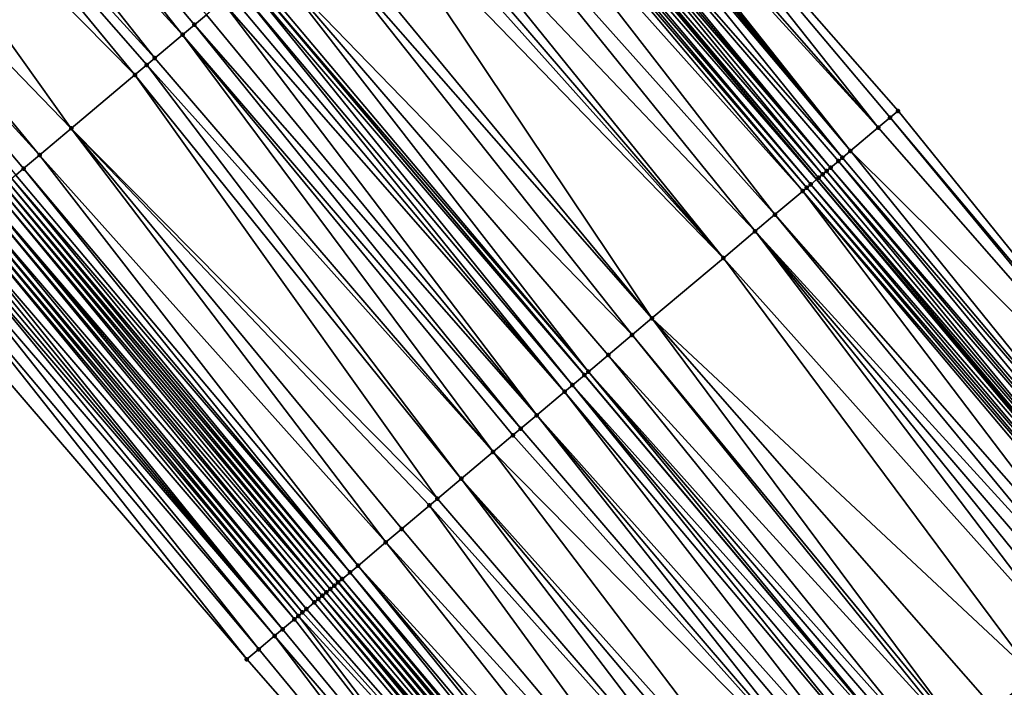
# Model space of a CAD drawing. Header units: feet. Extents: x 2004186 to 2014793, y 836912 to 864902.
# Tile 459 of 656: x 2007868 to 2007906, y 851400 to 851426. Entities that reach past the tile are written whole.
import ezdxf

# ---------------------------------------------------------------- set-up
doc = ezdxf.new("R2010")
doc.units = ezdxf.units.FT
doc.header["$LTSCALE"] = 100
doc.header["$MEASUREMENT"] = 0
for name, color, linetype, lineweight in [('EP_Travel Lane', 5, 'Continuous', 40), ('GPL_Skip Line', 2, 'Continuous', 40), ('Road Shots', 4, 'Continuous', 200), ('Road X-Section', 30, 'Continuous', 13)]:
    doc.layers.add(name, color=color, linetype=linetype, lineweight=lineweight)
doc.layers.add('I-77 SB_MM21-27-Surface-Border', color=7, linetype='Continuous')
doc.layers.add('I-77 SB_MM21-27-Surface-TIN', color=7, linetype='Continuous')

msp = doc.modelspace()

# ---------------------------------------------------------------- linework, layer by layer
at = {"layer": 'EP_Travel Lane'}
for points in [[(2007944.582377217, 851327.5398192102, 432.6646370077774), (2007931.693373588, 851342.8324716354, 432.7575893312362), (2007918.804311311, 851358.1251936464, 432.8276804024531), (2007905.915271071, 851373.4178895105, 432.9063615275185), (2007893.026182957, 851388.7106421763, 432.9663860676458), (2007880.13716598, 851404.0033104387, 433.0541352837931), (2007867.248110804, 851419.296024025, 433.1269895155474), (2007854.36051327, 851434.606246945, 433.2021703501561), (2007841.501668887, 851449.9243548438, 433.2782404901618), (2007828.642855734, 851465.2424255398, 433.3669075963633), (2007815.784082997, 851480.56044809, 433.4719377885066), (2007802.925207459, 851495.878593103, 433.5353910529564), (2007790.066345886, 851511.1967214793, 433.6044843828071), (2007777.207489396, 851526.5148438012, 433.675666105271), (2007764.348645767, 851541.832950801, 433.7520069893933), (2007751.491628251, 851557.1347434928, 433.8221837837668), (2007738.599280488, 851572.4246686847, 433.8977102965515)], [(2007975.73898233, 851327.6280326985, 432.6249434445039), (2007962.876371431, 851342.9429631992, 432.7072219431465), (2007950.01375748, 851358.2578973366, 432.7882869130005), (2007937.151135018, 851373.5728416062, 432.866027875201), (2007924.28848729, 851388.8878159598, 432.9338996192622), (2007911.425858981, 851404.2027671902, 433.009352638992), (2007898.563325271, 851419.5176057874, 433.1217602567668), (2007885.700702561, 851434.8325503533, 433.1994083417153), (2007872.840440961, 851450.1340239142, 433.2726472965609), (2007859.961248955, 851465.4350803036, 433.3395242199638), (2007847.082088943, 851480.7360986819, 433.4193577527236), (2007834.202984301, 851496.037051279, 433.5215418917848), (2007821.323880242, 851511.3380031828, 433.6239527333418), (2007808.444643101, 851526.6391131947, 433.6726214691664), (2007795.565464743, 851541.9401533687, 433.7450020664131), (2007782.686232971, 851557.2412570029, 433.7958498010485), (2007769.80045487, 851572.5534538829, 433.8815698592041)]]:
    msp.add_polyline3d(points, dxfattribs=at)
at = {"layer": 'GPL_Skip Line'}
msp.add_polyline3d([(2007966.90585172, 851320.1897797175, 432.7869067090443), (2007954.024274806, 851335.4887410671, 432.8691550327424), (2007941.142724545, 851350.7876707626, 432.9617984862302), (2007928.261137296, 851366.0866443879, 433.0400154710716), (2007915.379555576, 851381.385611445, 433.1203894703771), (2007902.497949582, 851396.6846073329, 433.1912953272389), (2007889.616391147, 851411.983546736, 433.2807508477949), (2007876.7347808, 851427.2825477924, 433.3499594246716), (2007863.858044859, 851442.5856334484, 433.4222899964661), (2007850.991867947, 851457.8975870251, 433.4969515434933), (2007838.125702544, 851473.2095269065, 433.5762656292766), (2007825.259586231, 851488.5214083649, 433.6754273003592), (2007812.393429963, 851503.8333373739, 433.7584349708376), (2007799.527177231, 851519.1453811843, 433.8024421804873), (2007786.660995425, 851534.457340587, 433.87512449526), (2007773.794784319, 851549.7693348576, 433.9359613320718), (2007760.925126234, 851565.0783076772, 434.0207287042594)], dxfattribs=at)
at = {"layer": 'I-77 SB_MM21-27-Surface-Border', "color": 3, "linetype": 'ByBlock', "lineweight": -2}
for points in [[(2007771.785840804, 851574.226251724, 433.721839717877), (2007784.359459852, 851558.6478275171, 433.6747839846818), (2007797.531852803, 851543.5932292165, 433.5899301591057), (2007810.551148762, 851528.4099401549, 433.5146721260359), (2007823.876611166, 851513.4840653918, 433.4091519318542), (2007837.048867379, 851498.4296298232, 433.2690395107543), (2007849.915049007, 851483.1176706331, 433.1962789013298), (2007862.781279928, 851467.8056527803, 433.1434309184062), (2007876.565888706, 851453.2661024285, 432.934903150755), (2007888.514192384, 851437.2025006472, 433.0035607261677), (2007901.701624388, 851422.1613235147, 432.8718819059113), (2007914.27722043, 851406.6047273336, 432.7900002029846), (2007926.699946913, 851390.9191701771, 432.7554523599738), (2007939.275635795, 851375.3624637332, 432.7097808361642), (2007952.004267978, 851359.9346306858, 432.6455419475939), (2007964.579924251, 851344.3779629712, 432.5871516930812), (2007977.767407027, 851329.336725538, 432.475256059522), (2007990.798725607, 851314.140096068, 432.4224696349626)], [(2007943.161217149, 851326.3435795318, 432.5948221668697), (2007928.902533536, 851340.4834130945, 432.6035310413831), (2007916.479969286, 851356.168777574, 432.7013596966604), (2007902.986319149, 851370.9526016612, 432.740860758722), (2007889.798714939, 851385.9939833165, 432.8053747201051), (2007876.611148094, 851401.0353205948, 432.8844560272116), (2007863.576594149, 851416.20544861, 432.9721088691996), (2007850.688726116, 851431.5217712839, 433.0394156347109), (2007837.669385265, 851446.7051137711, 433.096581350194), (2007824.803240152, 851462.0170295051, 433.1840733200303), (2007812.243435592, 851477.5861523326, 433.3117517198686), (2007799.224164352, 851492.7694119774, 433.39704187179), (2007786.664291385, 851508.3386162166, 433.4970630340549), (2007774.257467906, 851524.0365677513, 433.5683764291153), (2007761.391244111, 851539.3485771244, 433.6240613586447), (2007748.533134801, 851554.6438191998, 433.6980533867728), (2007735.956018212, 851570.1990990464, 433.7983532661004)]]:
    msp.add_polyline3d(points, dxfattribs=at)
at = {"layer": 'I-77 SB_MM21-27-Surface-TIN', "color": 128, "linetype": 'ByBlock', "lineweight": -2}
for points in [[(2007861.714264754, 851440.7844652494, 433.3852227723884), (2007860.642354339, 851439.8839053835, 433.3584564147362), (2007874.133826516, 851425.0927905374, 433.3074887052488)], [(2007861.714264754, 851440.7844652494, 433.3852227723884), (2007874.592828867, 851425.4792059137, 433.3190473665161), (2007875.051840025, 851425.8656108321, 433.3340404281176)], [(2007861.714264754, 851440.7844652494, 433.3852227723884), (2007874.133826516, 851425.0927905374, 433.3074887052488), (2007874.592828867, 851425.4792059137, 433.3190473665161)], [(2007860.642354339, 851439.8839053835, 433.3584564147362), (2007859.570451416, 851438.9833366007, 433.3347193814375), (2007873.062818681, 851424.1911574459, 433.2796034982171)], [(2007860.642354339, 851439.8839053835, 433.3584564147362), (2007873.062818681, 851424.1911574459, 433.2796034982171), (2007874.133826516, 851425.0927905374, 433.3074887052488)], [(2007859.570451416, 851438.9833366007, 433.3347193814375), (2007858.192275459, 851437.8254803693, 433.2981132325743), (2007872.297824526, 851423.5471202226, 433.264147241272)], [(2007859.570451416, 851438.9833366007, 433.3347193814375), (2007872.756822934, 851423.9335402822, 433.2741678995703), (2007873.062818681, 851424.1911574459, 433.2796034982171)], [(2007859.570451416, 851438.9833366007, 433.3347193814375), (2007872.297824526, 851423.5471202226, 433.264147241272), (2007872.756822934, 851423.9335402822, 433.2741678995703)], [(2007858.192275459, 851437.8254803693, 433.2981132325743), (2007855.895357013, 851435.8956706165, 433.2538740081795), (2007869.849816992, 851421.4862322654, 433.2044552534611)], [(2007858.192275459, 851437.8254803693, 433.2981132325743), (2007869.849816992, 851421.4862322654, 433.2044552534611), (2007872.297824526, 851423.5471202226, 433.264147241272)], [(2007888.514192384, 851437.2025006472, 433.0035607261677), (2007887.749415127, 851436.5582058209, 433.0727011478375), (2007900.936911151, 851421.516952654, 432.9659922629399)], [(2007888.514192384, 851437.2025006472, 433.0035607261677), (2007901.395771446, 851421.9035367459, 432.9221445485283), (2007901.701624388, 851422.1613235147, 432.8718819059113)], [(2007888.514192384, 851437.2025006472, 433.0035607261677), (2007900.936911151, 851421.516952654, 432.9659922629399), (2007901.395771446, 851421.9035367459, 432.9221445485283)], [(2007887.749415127, 851436.5582058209, 433.0727011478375), (2007887.443498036, 851436.3004952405, 433.0979435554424), (2007900.936911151, 851421.516952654, 432.9659922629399)], [(2007887.137537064, 851436.0428367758, 433.1060711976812), (2007886.984581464, 851435.9139779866, 433.1198414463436), (2007899.866207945, 851420.6149577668, 433.056920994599)], [(2007887.290521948, 851436.1716607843, 433.1037228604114), (2007887.137537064, 851436.0428367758, 433.1060711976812), (2007899.866207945, 851420.6149577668, 433.056920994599)], [(2007887.443498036, 851436.3004952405, 433.0979435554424), (2007887.290521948, 851436.1716607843, 433.1037228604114), (2007899.866207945, 851420.6149577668, 433.056920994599)], [(2007887.443498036, 851436.3004952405, 433.0979435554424), (2007899.866207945, 851420.6149577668, 433.056920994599), (2007900.936911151, 851421.516952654, 432.9659922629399)], [(2007855.895357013, 851435.8956706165, 433.2538740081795), (2007855.129714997, 851435.2524037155, 433.2381028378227), (2007868.625826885, 851420.4557720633, 433.1799369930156)], [(2007855.895357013, 851435.8956706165, 433.2538740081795), (2007868.625826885, 851420.4557720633, 433.1799369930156), (2007869.849816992, 851421.4862322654, 433.2044552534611)], [(2007886.984581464, 851435.9139779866, 433.1198414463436), (2007886.372752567, 851435.3985505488, 433.1723875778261), (2007899.560304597, 851420.357230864, 433.0875238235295)], [(2007886.984581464, 851435.9139779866, 433.1198414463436), (2007899.560304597, 851420.357230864, 433.0875238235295), (2007899.866207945, 851420.6149577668, 433.056920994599)], [(2007886.219802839, 851435.2696847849, 433.1884483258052), (2007886.066839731, 851435.1408349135, 433.199290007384), (2007899.101402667, 851419.9706962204, 433.1151326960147)], [(2007886.372752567, 851435.3985505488, 433.1723875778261), (2007886.219802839, 851435.2696847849, 433.1884483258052), (2007899.101402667, 851419.9706962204, 433.1151326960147)], [(2007886.372752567, 851435.3985505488, 433.1723875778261), (2007899.407344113, 851420.2283778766, 433.0993889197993), (2007899.560304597, 851420.357230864, 433.0875238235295)], [(2007886.372752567, 851435.3985505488, 433.1723875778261), (2007899.101402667, 851419.9706962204, 433.1151326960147), (2007899.407344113, 851420.2283778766, 433.0993889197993)], [(2007855.129714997, 851435.2524037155, 433.2381028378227), (2007868.013823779, 851419.9405515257, 433.1645373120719), (2007868.625826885, 851420.4557720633, 433.1799369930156)], [(2007855.129714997, 851435.2524037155, 433.2381028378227), (2007867.707808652, 851419.6829573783, 433.1515431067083), (2007868.013823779, 851419.9405515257, 433.1645373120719)], [(2007886.066839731, 851435.1408349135, 433.199290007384), (2007885.760848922, 851434.8832118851, 433.1957803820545), (2007898.795419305, 851419.7130643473, 433.114527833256)], [(2007886.066839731, 851435.1408349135, 433.199290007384), (2007898.948418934, 851419.8418708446, 433.1179301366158), (2007899.101402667, 851419.9706962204, 433.1151326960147)], [(2007886.066839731, 851435.1408349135, 433.199290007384), (2007898.795419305, 851419.7130643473, 433.114527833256), (2007898.948418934, 851419.8418708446, 433.1179301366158)], [(2007885.454914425, 851434.625521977, 433.2142340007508), (2007885.30193583, 851434.4966904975, 433.2190357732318), (2007898.336511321, 851419.3265368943, 433.1397753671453)], [(2007885.454914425, 851434.625521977, 433.2142340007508), (2007898.563325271, 851419.5176057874, 433.1217602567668), (2007885.700702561, 851434.8325503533, 433.1994083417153)], [(2007885.454914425, 851434.625521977, 433.2142340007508), (2007898.336511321, 851419.3265368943, 433.1397753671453), (2007898.563325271, 851419.5176057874, 433.1217602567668)], [(2007885.760848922, 851434.8832118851, 433.1957803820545), (2007885.700702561, 851434.8325503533, 433.1994083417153), (2007898.642430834, 851419.5842445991, 433.1154771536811)], [(2007898.642430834, 851419.5842445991, 433.1154771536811), (2007885.700702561, 851434.8325503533, 433.1994083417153), (2007898.563325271, 851419.5176057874, 433.1217602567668)], [(2007885.760848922, 851434.8832118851, 433.1957803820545), (2007898.642430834, 851419.5842445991, 433.1154771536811), (2007898.795419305, 851419.7130643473, 433.114527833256)], [(2007885.148950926, 851434.3678665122, 433.2213765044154), (2007884.690010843, 851433.9813771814, 433.2341044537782), (2007898.030558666, 851419.0688685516, 433.1511470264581)], [(2007885.30193583, 851434.4966904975, 433.2190357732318), (2007885.148950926, 851434.3678665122, 433.2213765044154), (2007898.183537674, 851419.1976995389, 433.1465068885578)], [(2007885.148950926, 851434.3678665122, 433.2213765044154), (2007898.030558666, 851419.0688685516, 433.1511470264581), (2007898.183537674, 851419.1976995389, 433.1465068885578)], [(2007885.30193583, 851434.4966904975, 433.2190357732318), (2007898.183537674, 851419.1976995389, 433.1465068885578), (2007898.336511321, 851419.3265368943, 433.1397753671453)], [(2007884.690010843, 851433.9813771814, 433.2341044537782), (2007883.619127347, 851433.0795964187, 433.2547143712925), (2007896.959691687, 851418.1670681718, 433.1781996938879)], [(2007884.690010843, 851433.9813771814, 433.2341044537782), (2007896.959691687, 851418.1670681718, 433.1781996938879), (2007898.030558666, 851419.0688685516, 433.1511470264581)], [(2007883.619127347, 851433.0795964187, 433.2547143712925), (2007882.395249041, 851432.049003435, 433.2738015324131), (2007896.194770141, 851417.5229447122, 433.1910638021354)], [(2007883.619127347, 851433.0795964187, 433.2547143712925), (2007896.194770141, 851417.5229447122, 433.1910638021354), (2007896.959691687, 851418.1670681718, 433.1781996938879)], [(2007882.395249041, 851432.049003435, 433.2738015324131), (2007881.936285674, 851431.6625417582, 433.277447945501), (2007894.970875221, 851416.4923714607, 433.203671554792)], [(2007882.395249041, 851432.049003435, 433.2738015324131), (2007894.970875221, 851416.4923714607, 433.203671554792), (2007896.194770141, 851417.5229447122, 433.1910638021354)], [(2007881.936285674, 851431.6625417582, 433.277447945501), (2007881.630315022, 851431.4048947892, 433.2818003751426), (2007894.970875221, 851416.4923714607, 433.203671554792)], [(2007881.630315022, 851431.4048947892, 433.2818003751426), (2007881.018363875, 851430.8896125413, 433.2866662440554), (2007894.970875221, 851416.4923714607, 433.203671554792)], [(2007881.018363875, 851430.8896125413, 433.2866662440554), (2007879.488491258, 851429.6014006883, 433.3008779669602), (2007892.217109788, 851414.1735838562, 433.2313127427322)], [(2007881.018363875, 851430.8896125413, 433.2866662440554), (2007892.217109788, 851414.1735838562, 433.2313127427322), (2007894.970875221, 851416.4923714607, 433.203671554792)], [(2007879.488491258, 851429.6014006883, 433.3008779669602), (2007879.029538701, 851429.2149261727, 433.3087406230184), (2007892.217109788, 851414.1735838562, 433.2313127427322)], [(2007879.029538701, 851429.2149261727, 433.3087406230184), (2007877.499715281, 851427.9266558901, 433.3421405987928), (2007891.452188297, 851413.529460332, 433.2441980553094)], [(2007879.029538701, 851429.2149261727, 433.3087406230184), (2007891.452188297, 851413.529460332, 433.2441980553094), (2007892.217109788, 851414.1735838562, 433.2313127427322)], [(2007877.499715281, 851427.9266558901, 433.3421405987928), (2007876.887771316, 851427.4113651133, 433.3498073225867), (2007889.769371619, 851412.1123759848, 433.2766815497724)], [(2007877.499715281, 851427.9266558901, 433.3421405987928), (2007890.534298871, 851412.756492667, 433.2660431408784), (2007891.452188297, 851413.529460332, 433.2441980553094)], [(2007877.499715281, 851427.9266558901, 433.3421405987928), (2007889.769371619, 851412.1123759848, 433.2766815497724), (2007890.534298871, 851412.756492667, 433.2660431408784)], [(2007876.887771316, 851427.4113651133, 433.3498073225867), (2007876.7347808, 851427.2825477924, 433.3499594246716), (2007889.769371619, 851412.1123759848, 433.2766815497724)], [(2007876.581790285, 851427.1537304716, 433.3501115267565), (2007876.275818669, 851426.896084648, 433.3540878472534), (2007889.157420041, 851411.59709425, 433.2813792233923)], [(2007876.581790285, 851427.1537304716, 433.3501115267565), (2007889.616391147, 851411.983546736, 433.2807508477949), (2007876.7347808, 851427.2825477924, 433.3499594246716)], [(2007876.581790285, 851427.1537304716, 433.3501115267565), (2007889.157420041, 851411.59709425, 433.2813792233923), (2007889.616391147, 851411.983546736, 433.2807508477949)], [(2007889.769371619, 851412.1123759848, 433.2766815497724), (2007876.7347808, 851427.2825477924, 433.3499594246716), (2007889.616391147, 851411.983546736, 433.2807508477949)], [(2007875.96983608, 851426.638451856, 433.353784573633), (2007875.663839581, 851426.3808355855, 433.3480556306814), (2007888.851435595, 851411.3394636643, 433.2803515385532)], [(2007876.275818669, 851426.896084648, 433.3540878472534), (2007875.96983608, 851426.638451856, 433.353784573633), (2007888.851435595, 851411.3394636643, 433.2803515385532)], [(2007876.275818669, 851426.896084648, 433.3540878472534), (2007888.851435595, 851411.3394636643, 433.2803515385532), (2007889.157420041, 851411.59709425, 433.2813792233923)], [(2007875.663839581, 851426.3808355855, 433.3480556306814), (2007875.051840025, 851425.8656108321, 433.3340404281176), (2007887.780441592, 851410.4378141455, 433.2578615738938)], [(2007875.663839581, 851426.3808355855, 433.3480556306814), (2007887.780441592, 851410.4378141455, 433.2578615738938), (2007888.851435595, 851411.3394636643, 433.2803515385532)], [(2007875.051840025, 851425.8656108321, 433.3340404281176), (2007874.592828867, 851425.4792059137, 433.3190473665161), (2007887.780441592, 851410.4378141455, 433.2578615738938)], [(2007874.592828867, 851425.4792059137, 433.3190473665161), (2007874.133826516, 851425.0927905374, 433.3074887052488), (2007887.168427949, 851409.9226061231, 433.2383521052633)], [(2007874.592828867, 851425.4792059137, 433.3190473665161), (2007887.168427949, 851409.9226061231, 433.2383521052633), (2007887.780441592, 851410.4378141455, 433.2578615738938)], [(2007874.133826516, 851425.0927905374, 433.3074887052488), (2007873.062818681, 851424.1911574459, 433.2796034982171), (2007886.097419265, 851409.0209740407, 433.2101360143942)], [(2007874.133826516, 851425.0927905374, 433.3074887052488), (2007886.862428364, 851409.6649935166, 433.231420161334), (2007887.168427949, 851409.9226061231, 433.2383521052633)], [(2007874.133826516, 851425.0927905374, 433.3074887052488), (2007886.097419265, 851409.0209740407, 433.2101360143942), (2007886.862428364, 851409.6649935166, 433.231420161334)], [(2007872.756822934, 851423.9335402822, 433.2741678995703), (2007872.297824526, 851423.5471202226, 433.264147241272), (2007884.87341967, 851407.9905251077, 433.1819176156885)], [(2007873.062818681, 851424.1911574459, 433.2796034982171), (2007872.756822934, 851423.9335402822, 433.2741678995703), (2007886.097419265, 851409.0209740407, 433.2101360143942)], [(2007872.756822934, 851423.9335402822, 433.2741678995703), (2007884.87341967, 851407.9905251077, 433.1819176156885), (2007886.097419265, 851409.0209740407, 433.2101360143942)], [(2007872.297824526, 851423.5471202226, 433.264147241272), (2007869.849816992, 851421.4862322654, 433.2044552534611), (2007883.955410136, 851407.2177000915, 433.1569169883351)], [(2007872.297824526, 851423.5471202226, 433.264147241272), (2007883.955410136, 851407.2177000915, 433.1569169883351), (2007884.87341967, 851407.9905251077, 433.1819176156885)], [(2007901.701624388, 851422.1613235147, 432.8718819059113), (2007901.395771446, 851421.9035367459, 432.9221445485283), (2007914.27722043, 851406.6047273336, 432.7900002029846)], [(2007901.395771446, 851421.9035367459, 432.9221445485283), (2007900.936911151, 851421.516952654, 432.9659922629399), (2007914.124268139, 851406.4758646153, 432.8050608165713)], [(2007901.395771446, 851421.9035367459, 432.9221445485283), (2007914.124268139, 851406.4758646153, 432.8050608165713), (2007914.27722043, 851406.6047273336, 432.7900002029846)], [(2007869.849816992, 851421.4862322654, 433.2044552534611), (2007868.625826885, 851420.4557720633, 433.1799369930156), (2007881.966412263, 851405.5432188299, 433.1116353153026)], [(2007869.849816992, 851421.4862322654, 433.2044552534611), (2007883.649410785, 851406.960087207, 433.1500762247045), (2007883.955410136, 851407.2177000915, 433.1569169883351)], [(2007869.849816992, 851421.4862322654, 433.2044552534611), (2007882.578407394, 851406.0584488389, 433.1239243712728), (2007883.649410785, 851406.960087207, 433.1500762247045)], [(2007869.849816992, 851421.4862322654, 433.2044552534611), (2007881.966412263, 851405.5432188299, 433.1116353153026), (2007882.578407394, 851406.0584488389, 433.1239243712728)], [(2007900.936911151, 851421.516952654, 432.9659922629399), (2007899.866207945, 851420.6149577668, 433.056920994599), (2007914.124268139, 851406.4758646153, 432.8050608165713)], [(2007899.866207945, 851420.6149577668, 433.056920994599), (2007899.560304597, 851420.357230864, 433.0875238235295), (2007912.441749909, 851405.0584258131, 432.9539471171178)], [(2007899.866207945, 851420.6149577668, 433.056920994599), (2007912.441749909, 851405.0584258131, 432.9539471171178), (2007914.124268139, 851406.4758646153, 432.8050608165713)], [(2007868.625826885, 851420.4557720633, 433.1799369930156), (2007868.013823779, 851419.9405515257, 433.1645373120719), (2007880.89541238, 851404.6415762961, 433.0868514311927)], [(2007868.625826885, 851420.4557720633, 433.1799369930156), (2007880.89541238, 851404.6415762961, 433.0868514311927), (2007881.966412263, 851405.5432188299, 433.1116353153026)], [(2007899.407344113, 851420.2283778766, 433.0993889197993), (2007899.101402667, 851419.9706962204, 433.1151326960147), (2007912.13582875, 851404.8007200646, 432.9776028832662)], [(2007899.560304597, 851420.357230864, 433.0875238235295), (2007899.407344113, 851420.2283778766, 433.0993889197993), (2007912.441749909, 851405.0584258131, 432.9539471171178)], [(2007899.407344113, 851420.2283778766, 433.0993889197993), (2007912.13582875, 851404.8007200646, 432.9776028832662), (2007912.441749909, 851405.0584258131, 432.9539471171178)], [(2007868.013823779, 851419.9405515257, 433.1645373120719), (2007867.707808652, 851419.6829573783, 433.1515431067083), (2007880.589409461, 851404.3839676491, 433.0786191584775)], [(2007868.013823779, 851419.9405515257, 433.1645373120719), (2007880.589409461, 851404.3839676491, 433.0786191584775), (2007880.89541238, 851404.6415762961, 433.0868514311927)], [(2007898.795419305, 851419.7130643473, 433.114527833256), (2007898.642430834, 851419.5842445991, 433.1154771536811), (2007911.676897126, 851404.4142206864, 432.9936306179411)], [(2007898.948418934, 851419.8418708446, 433.1179301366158), (2007898.795419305, 851419.7130643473, 433.114527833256), (2007911.676897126, 851404.4142206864, 432.9936306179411)], [(2007899.101402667, 851419.9706962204, 433.1151326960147), (2007898.948418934, 851419.8418708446, 433.1179301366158), (2007911.982859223, 851404.6718778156, 432.9859414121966)], [(2007898.948418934, 851419.8418708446, 433.1179301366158), (2007911.676897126, 851404.4142206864, 432.9936306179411), (2007911.982859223, 851404.6718778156, 432.9859414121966)], [(2007899.101402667, 851419.9706962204, 433.1151326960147), (2007911.982859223, 851404.6718778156, 432.9859414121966), (2007912.13582875, 851404.8007200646, 432.9776028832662)], [(2007867.401800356, 851419.4253551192, 433.1412129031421), (2007867.248773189, 851419.2965813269, 433.1270702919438), (2007880.13716598, 851404.0033104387, 433.0541352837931)], [(2007867.554807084, 851419.554153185, 433.1473841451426), (2007867.401800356, 851419.4253551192, 433.1412129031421), (2007880.283399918, 851404.1263668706, 433.0678028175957)], [(2007867.401800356, 851419.4253551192, 433.1412129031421), (2007880.13716598, 851404.0033104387, 433.0541352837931), (2007880.283399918, 851404.1263668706, 433.0678028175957)], [(2007867.707808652, 851419.6829573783, 433.1515431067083), (2007867.554807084, 851419.554153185, 433.1473841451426), (2007880.589409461, 851404.3839676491, 433.0786191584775)], [(2007867.554807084, 851419.554153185, 433.1473841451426), (2007880.283399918, 851404.1263668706, 433.0678028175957), (2007880.589409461, 851404.3839676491, 433.0786191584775)], [(2007898.336511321, 851419.3265368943, 433.1397753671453), (2007911.425858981, 851404.2027671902, 433.009352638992), (2007898.563325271, 851419.5176057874, 433.1217602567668)], [(2007898.642430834, 851419.5842445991, 433.1154771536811), (2007898.563325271, 851419.5176057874, 433.1217602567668), (2007911.523926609, 851404.2853796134, 433.0015830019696)], [(2007911.523926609, 851404.2853796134, 433.0015830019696), (2007898.563325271, 851419.5176057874, 433.1217602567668), (2007911.425858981, 851404.2027671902, 433.009352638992)], [(2007898.642430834, 851419.5842445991, 433.1154771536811), (2007911.523926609, 851404.2853796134, 433.0015830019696), (2007911.676897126, 851404.4142206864, 432.9936306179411)], [(2007866.942725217, 851419.0390261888, 433.101265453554), (2007866.636771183, 851418.7813594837, 433.1120993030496), (2007879.671342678, 851403.6112106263, 433.0312894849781)], [(2007867.095734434, 851419.1678212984, 433.1084075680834), (2007866.942725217, 851419.0390261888, 433.101265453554), (2007879.824325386, 851403.7400372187, 433.0280925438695)], [(2007866.942725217, 851419.0390261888, 433.101265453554), (2007879.671342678, 851403.6112106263, 433.0312894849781), (2007879.824325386, 851403.7400372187, 433.0280925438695)], [(2007867.095734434, 851419.1678212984, 433.1084075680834), (2007879.9773385, 851403.8688277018, 433.0367539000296), (2007867.248110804, 851419.296024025, 433.1269895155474)], [(2007867.095734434, 851419.1678212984, 433.1084075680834), (2007879.824325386, 851403.7400372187, 433.0280925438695), (2007879.9773385, 851403.8688277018, 433.0367539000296)], [(2007867.248773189, 851419.2965813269, 433.1270702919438), (2007867.248110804, 851419.296024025, 433.1269895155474), (2007880.13716598, 851404.0033104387, 433.0541352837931)], [(2007880.130372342, 851403.9975935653, 433.0535003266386), (2007880.13716598, 851404.0033104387, 433.0541352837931), (2007867.248110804, 851419.296024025, 433.1269895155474)], [(2007880.130372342, 851403.9975935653, 433.0535003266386), (2007867.248110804, 851419.296024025, 433.1269895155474), (2007879.9773385, 851403.8688277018, 433.0367539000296)], [(2007898.030558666, 851419.0688685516, 433.1511470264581), (2007896.959691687, 851418.1670681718, 433.1781996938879), (2007910.147169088, 851403.1258371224, 433.0642328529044)], [(2007898.183537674, 851419.1976995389, 433.1465068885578), (2007898.030558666, 851419.0688685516, 433.1511470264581), (2007911.065038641, 851403.898828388, 433.0346373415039)], [(2007898.030558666, 851419.0688685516, 433.1511470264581), (2007910.912064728, 851403.7699913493, 433.0412649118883), (2007911.065038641, 851403.898828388, 433.0346373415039)], [(2007898.030558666, 851419.0688685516, 433.1511470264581), (2007910.147169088, 851403.1258371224, 433.0642328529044), (2007910.912064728, 851403.7699913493, 433.0412649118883)], [(2007898.336511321, 851419.3265368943, 433.1397753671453), (2007898.183537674, 851419.1976995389, 433.1465068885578), (2007911.218006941, 851404.0276720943, 433.0258202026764)], [(2007898.183537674, 851419.1976995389, 433.1465068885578), (2007911.065038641, 851403.898828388, 433.0346373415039), (2007911.218006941, 851404.0276720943, 433.0258202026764)], [(2007898.336511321, 851419.3265368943, 433.1397753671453), (2007911.218006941, 851404.0276720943, 433.0258202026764), (2007911.425858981, 851404.2027671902, 433.009352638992)], [(2007866.483767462, 851418.6525578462, 433.1071009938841), (2007866.177724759, 851418.3949964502, 433.0833512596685), (2007879.212332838, 851403.2248041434, 433.0168104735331)], [(2007866.636771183, 851418.7813594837, 433.1120993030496), (2007866.483767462, 851418.6525578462, 433.1071009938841), (2007879.365352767, 851403.3535865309, 433.0281304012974)], [(2007866.483767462, 851418.6525578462, 433.1071009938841), (2007879.212332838, 851403.2248041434, 433.0168104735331), (2007879.365352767, 851403.3535865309, 433.0281304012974)], [(2007866.636771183, 851418.7813594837, 433.1120993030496), (2007879.518353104, 851403.4823921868, 433.0318090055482), (2007879.671342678, 851403.6112106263, 433.0312894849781)], [(2007866.636771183, 851418.7813594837, 433.1120993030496), (2007879.365352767, 851403.3535865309, 433.0281304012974), (2007879.518353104, 851403.4823921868, 433.0318090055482)], [(2007866.024709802, 851418.2662081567, 433.0739707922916), (2007865.871701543, 851418.1374119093, 433.0672023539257), (2007878.75326333, 851402.838468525, 432.9790596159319)], [(2007866.177724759, 851418.3949964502, 433.0833512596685), (2007866.024709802, 851418.2662081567, 433.0739707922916), (2007878.906281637, 851402.9672528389, 432.9897469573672)], [(2007866.024709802, 851418.2662081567, 433.0739707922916), (2007878.75326333, 851402.838468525, 432.9790596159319), (2007878.906281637, 851402.9672528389, 432.9897469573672)], [(2007866.177724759, 851418.3949964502, 433.0833512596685), (2007878.906281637, 851402.9672528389, 432.9897469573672), (2007879.212332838, 851403.2248041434, 433.0168104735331)], [(2007865.718701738, 851418.0086056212, 433.0637312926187), (2007865.412710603, 851417.7509829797, 433.0600946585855), (2007878.447244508, 851402.5808787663, 432.9646244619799)], [(2007865.871701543, 851418.1374119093, 433.0672023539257), (2007865.718701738, 851418.0086056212, 433.0637312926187), (2007878.600250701, 851402.7096774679, 432.9705867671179)], [(2007865.718701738, 851418.0086056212, 433.0637312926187), (2007878.447244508, 851402.5808787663, 432.9646244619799), (2007878.600250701, 851402.7096774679, 432.9705867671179)], [(2007865.871701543, 851418.1374119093, 433.0672023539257), (2007878.600250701, 851402.7096774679, 432.9705867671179), (2007878.75326333, 851402.838468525, 432.9790596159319)], [(2007896.959691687, 851418.1670681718, 433.1781996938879), (2007896.194770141, 851417.5229447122, 433.1910638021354), (2007909.688219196, 851402.739359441, 433.0731354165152)], [(2007896.959691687, 851418.1670681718, 433.1781996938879), (2007909.688219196, 851402.739359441, 433.0731354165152), (2007910.147169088, 851403.1258371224, 433.0642328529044)], [(2007865.106700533, 851417.4933828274, 433.0490725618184), (2007864.953684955, 851417.3645952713, 433.0394499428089), (2007877.988244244, 851402.1944609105, 432.9538802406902)], [(2007865.259710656, 851417.62217686, 433.0565682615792), (2007865.106700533, 851417.4933828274, 433.0490725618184), (2007877.988244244, 851402.1944609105, 432.9538802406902)], [(2007865.412710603, 851417.7509829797, 433.0600946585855), (2007865.259710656, 851417.62217686, 433.0565682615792), (2007877.988244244, 851402.1944609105, 432.9538802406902)], [(2007865.412710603, 851417.7509829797, 433.0600946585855), (2007877.988244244, 851402.1944609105, 432.9538802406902), (2007878.447244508, 851402.5808787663, 432.9646244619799)], [(2007896.194770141, 851417.5229447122, 433.1910638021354), (2007894.970875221, 851416.4923714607, 433.203671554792), (2007908.311378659, 851401.5799155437, 433.1034072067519)], [(2007896.194770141, 851417.5229447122, 433.1910638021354), (2007909.229279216, 851402.3528699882, 433.0859036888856), (2007909.688219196, 851402.739359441, 433.0731354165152)], [(2007896.194770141, 851417.5229447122, 433.1910638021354), (2007908.77033748, 851401.9663826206, 433.0979871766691), (2007909.229279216, 851402.3528699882, 433.0859036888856)], [(2007896.194770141, 851417.5229447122, 433.1910638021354), (2007908.311378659, 851401.5799155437, 433.1034072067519), (2007908.77033748, 851401.9663826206, 433.0979871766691)], [(2007864.647670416, 851417.1070004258, 433.0266850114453), (2007864.188633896, 851416.72062563, 433.0017997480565), (2007877.070168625, 851401.4217143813, 432.9031045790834)], [(2007864.953684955, 851417.3645952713, 433.0394499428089), (2007864.647670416, 851417.1070004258, 433.0266850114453), (2007877.682216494, 851401.9368817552, 432.9359628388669)], [(2007864.647670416, 851417.1070004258, 433.0266850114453), (2007877.070168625, 851401.4217143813, 432.9031045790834), (2007877.682216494, 851401.9368817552, 432.9359628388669)], [(2007864.953684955, 851417.3645952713, 433.0394499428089), (2007877.682216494, 851401.9368817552, 432.9359628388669), (2007877.988244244, 851402.1944609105, 432.9538802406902)], [(2007864.188633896, 851416.72062563, 433.0017997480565), (2007863.576594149, 851416.20544861, 432.9721088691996), (2007876.611148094, 851401.0353205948, 432.8844560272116)], [(2007864.188633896, 851416.72062563, 433.0017997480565), (2007876.611148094, 851401.0353205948, 432.8844560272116), (2007877.070168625, 851401.4217143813, 432.9031045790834)], [(2007894.970875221, 851416.4923714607, 433.203671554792), (2007892.217109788, 851414.1735838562, 433.2313127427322), (2007906.934502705, 851400.4205137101, 433.1198652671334)], [(2007894.970875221, 851416.4923714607, 433.203671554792), (2007906.934502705, 851400.4205137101, 433.1198652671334), (2007908.311378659, 851401.5799155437, 433.1034072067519)], [(2007892.217109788, 851414.1735838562, 433.2313127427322), (2007891.452188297, 851413.529460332, 433.2441980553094), (2007904.180765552, 851398.1016925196, 433.1585361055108)], [(2007892.217109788, 851414.1735838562, 433.2313127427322), (2007905.404638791, 851399.1322915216, 433.1374719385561), (2007906.934502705, 851400.4205137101, 433.1198652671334)], [(2007892.217109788, 851414.1735838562, 433.2313127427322), (2007904.180765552, 851398.1016925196, 433.1585361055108), (2007905.404638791, 851399.1322915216, 433.1374719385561)], [(2007891.452188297, 851413.529460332, 433.2441980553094), (2007890.534298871, 851412.756492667, 433.2660431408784), (2007904.027785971, 851397.972862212, 433.1629531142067)], [(2007891.452188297, 851413.529460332, 433.2441980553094), (2007904.027785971, 851397.972862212, 433.1629531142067), (2007904.180765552, 851398.1016925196, 433.1585361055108)], [(2007890.534298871, 851412.756492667, 433.2660431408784), (2007889.769371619, 851412.1123759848, 433.2766815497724), (2007903.109897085, 851397.1998939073, 433.1850082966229)], [(2007890.534298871, 851412.756492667, 433.2660431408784), (2007903.109897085, 851397.1998939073, 433.1850082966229), (2007904.027785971, 851397.972862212, 433.1629531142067)], [(2007889.157420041, 851411.59709425, 433.2813792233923), (2007902.497949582, 851396.6846073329, 433.1912953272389), (2007889.616391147, 851411.983546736, 433.2807508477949)], [(2007889.769371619, 851412.1123759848, 433.2766815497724), (2007889.616391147, 851411.983546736, 433.2807508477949), (2007902.497949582, 851396.6846073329, 433.1912953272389)], [(2007889.769371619, 851412.1123759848, 433.2766815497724), (2007902.497949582, 851396.6846073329, 433.1912953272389), (2007902.803926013, 851396.9422474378, 433.1891968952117)], [(2007889.769371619, 851412.1123759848, 433.2766815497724), (2007902.803926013, 851396.9422474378, 433.1891968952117), (2007903.109897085, 851397.1998939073, 433.1850082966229)], [(2007889.157420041, 851411.59709425, 433.2813792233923), (2007888.851435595, 851411.3394636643, 433.2803515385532), (2007901.733004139, 851396.0405122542, 433.1948391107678)], [(2007889.157420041, 851411.59709425, 433.2813792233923), (2007902.038984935, 851396.2981471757, 433.1944429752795), (2007902.497949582, 851396.6846073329, 433.1912953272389)], [(2007889.157420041, 851411.59709425, 433.2813792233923), (2007901.733004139, 851396.0405122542, 433.1948391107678), (2007902.038984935, 851396.2981471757, 433.1944429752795)], [(2007888.851435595, 851411.3394636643, 433.2803515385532), (2007887.780441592, 851410.4378141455, 433.2578615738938), (2007901.121013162, 851395.5252773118, 433.1841702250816)], [(2007888.851435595, 851411.3394636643, 433.2803515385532), (2007901.121013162, 851395.5252773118, 433.1841702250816), (2007901.733004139, 851396.0405122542, 433.1948391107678)], [(2007887.780441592, 851410.4378141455, 433.2578615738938), (2007887.168427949, 851409.9226061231, 433.2383521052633), (2007900.203006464, 851394.752448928, 433.1602754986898)], [(2007887.780441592, 851410.4378141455, 433.2578615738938), (2007900.662005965, 851395.1388676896, 433.1707221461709), (2007901.121013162, 851395.5252773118, 433.1841702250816)], [(2007887.780441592, 851410.4378141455, 433.2578615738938), (2007900.203006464, 851394.752448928, 433.1602754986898), (2007900.662005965, 851395.1388676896, 433.1707221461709)], [(2007887.168427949, 851409.9226061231, 433.2383521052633), (2007886.862428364, 851409.6649935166, 433.231420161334), (2007900.203006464, 851394.752448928, 433.1602754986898)], [(2007886.862428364, 851409.6649935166, 433.231420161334), (2007886.097419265, 851409.0209740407, 433.2101360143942), (2007900.203006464, 851394.752448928, 433.1602754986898)], [(2007886.097419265, 851409.0209740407, 433.2101360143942), (2007884.87341967, 851407.9905251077, 433.1819176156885), (2007898.214006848, 851393.0779697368, 433.1143139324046)], [(2007886.097419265, 851409.0209740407, 433.2101360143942), (2007898.214006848, 851393.0779697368, 433.1143139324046), (2007900.203006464, 851394.752448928, 433.1602754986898)], [(2007884.87341967, 851407.9905251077, 433.1819176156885), (2007883.955410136, 851407.2177000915, 433.1569169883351), (2007896.989998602, 851392.0475310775, 433.0827216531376)], [(2007884.87341967, 851407.9905251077, 433.1819176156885), (2007897.755001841, 851392.6915575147, 433.1017196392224), (2007898.214006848, 851393.0779697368, 433.1143139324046)], [(2007884.87341967, 851407.9905251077, 433.1819176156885), (2007896.989998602, 851392.0475310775, 433.0827216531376), (2007897.755001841, 851392.6915575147, 433.1017196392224)], [(2007883.955410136, 851407.2177000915, 433.1569169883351), (2007883.649410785, 851406.960087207, 433.1500762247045), (2007896.989998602, 851392.0475310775, 433.0827216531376)], [(2007883.649410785, 851406.960087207, 433.1500762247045), (2007882.578407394, 851406.0584488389, 433.1239243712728), (2007895.459989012, 851390.7594819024, 433.0435107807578)], [(2007883.649410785, 851406.960087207, 433.1500762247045), (2007895.459989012, 851390.7594819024, 433.0435107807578), (2007896.989998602, 851392.0475310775, 433.0827216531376)], [(2007882.578407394, 851406.0584488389, 433.1239243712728), (2007881.966412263, 851405.5432188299, 433.1116353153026), (2007895.459989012, 851390.7594819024, 433.0435107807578)], [(2007881.966412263, 851405.5432188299, 433.1116353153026), (2007880.89541238, 851404.6415762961, 433.0868514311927), (2007894.389007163, 851389.857817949, 433.025761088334)], [(2007881.966412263, 851405.5432188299, 433.1116353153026), (2007894.389007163, 851389.857817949, 433.025761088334), (2007895.459989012, 851390.7594819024, 433.0435107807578)], [(2007880.89541238, 851404.6415762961, 433.0868514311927), (2007880.589409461, 851404.3839676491, 433.0786191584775), (2007893.470991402, 851389.0850003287, 432.9983316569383)], [(2007880.89541238, 851404.6415762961, 433.0868514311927), (2007893.777003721, 851389.342597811, 433.0102304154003), (2007894.389007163, 851389.857817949, 433.025761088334)], [(2007880.89541238, 851404.6415762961, 433.0868514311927), (2007893.470991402, 851389.0850003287, 432.9983316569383), (2007893.777003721, 851389.342597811, 433.0102304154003)], [(2007880.589409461, 851404.3839676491, 433.0786191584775), (2007880.283399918, 851404.1263668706, 433.0678028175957), (2007893.164957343, 851388.8274286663, 432.9779536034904)], [(2007880.589409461, 851404.3839676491, 433.0786191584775), (2007893.164957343, 851388.8274286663, 432.9779536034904), (2007893.470991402, 851389.0850003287, 432.9983316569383)], [(2007879.9773385, 851403.8688277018, 433.0367539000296), (2007879.824325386, 851403.7400372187, 433.0280925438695), (2007892.705893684, 851388.4410861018, 432.9424838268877)], [(2007880.130372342, 851403.9975935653, 433.0535003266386), (2007879.9773385, 851403.8688277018, 433.0367539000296), (2007892.858910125, 851388.5698726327, 432.952443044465)], [(2007879.9773385, 851403.8688277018, 433.0367539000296), (2007892.705893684, 851388.4410861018, 432.9424838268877), (2007892.858910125, 851388.5698726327, 432.952443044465)], [(2007880.130372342, 851403.9975935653, 433.0535003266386), (2007893.026182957, 851388.7106421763, 432.9663860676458), (2007880.13716598, 851404.0033104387, 433.0541352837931)], [(2007880.130372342, 851403.9975935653, 433.0535003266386), (2007892.858910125, 851388.5698726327, 432.952443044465), (2007893.026182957, 851388.7106421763, 432.9663860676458)], [(2007880.283399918, 851404.1263668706, 433.0678028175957), (2007880.13716598, 851404.0033104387, 433.0541352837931), (2007893.026182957, 851388.7106421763, 432.9663860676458)], [(2007880.283399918, 851404.1263668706, 433.0678028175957), (2007893.026182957, 851388.7106421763, 432.9663860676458), (2007893.164957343, 851388.8274286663, 432.9779536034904)], [(2007879.518353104, 851403.4823921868, 433.0318090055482), (2007879.365352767, 851403.3535865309, 433.0281304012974), (2007892.246903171, 851388.0546566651, 432.9355428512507)], [(2007879.671342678, 851403.6112106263, 433.0312894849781), (2007879.518353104, 851403.4823921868, 433.0318090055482), (2007892.552893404, 851388.3122803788, 432.9388272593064)], [(2007879.518353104, 851403.4823921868, 433.0318090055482), (2007892.399903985, 851388.1834617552, 432.9394072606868), (2007892.552893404, 851388.3122803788, 432.9388272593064)], [(2007879.518353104, 851403.4823921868, 433.0318090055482), (2007892.246903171, 851388.0546566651, 432.9355428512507), (2007892.399903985, 851388.1834617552, 432.9394072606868)], [(2007879.824325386, 851403.7400372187, 433.0280925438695), (2007879.671342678, 851403.6112106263, 433.0312894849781), (2007892.552893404, 851388.3122803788, 432.9388272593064)], [(2007879.824325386, 851403.7400372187, 433.0280925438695), (2007892.552893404, 851388.3122803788, 432.9388272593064), (2007892.705893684, 851388.4410861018, 432.9424838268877)], [(2007879.212332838, 851403.2248041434, 433.0168104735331), (2007878.906281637, 851402.9672528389, 432.9897469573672), (2007892.093895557, 851387.9258596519, 432.9290259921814)], [(2007879.365352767, 851403.3535865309, 433.0281304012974), (2007879.212332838, 851403.2248041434, 433.0168104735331), (2007892.093895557, 851387.9258596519, 432.9290259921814)], [(2007879.365352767, 851403.3535865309, 433.0281304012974), (2007892.093895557, 851387.9258596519, 432.9290259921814), (2007892.246903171, 851388.0546566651, 432.9355428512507)], [(2007878.600250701, 851402.7096774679, 432.9705867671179), (2007878.447244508, 851402.5808787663, 432.9646244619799), (2007890.716798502, 851386.7667204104, 432.8592489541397)], [(2007878.75326333, 851402.838468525, 432.9790596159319), (2007878.600250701, 851402.7096774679, 432.9705867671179), (2007892.093895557, 851387.9258596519, 432.9290259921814)], [(2007878.600250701, 851402.7096774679, 432.9705867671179), (2007890.716798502, 851386.7667204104, 432.8592489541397), (2007892.093895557, 851387.9258596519, 432.9290259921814)], [(2007878.906281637, 851402.9672528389, 432.9897469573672), (2007878.75326333, 851402.838468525, 432.9790596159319), (2007892.093895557, 851387.9258596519, 432.9290259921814)], [(2007878.447244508, 851402.5808787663, 432.9646244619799), (2007877.988244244, 851402.1944609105, 432.9538802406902), (2007890.716798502, 851386.7667204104, 432.8592489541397)], [(2007877.682216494, 851401.9368817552, 432.9359628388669), (2007877.070168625, 851401.4217143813, 432.9031045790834), (2007889.798714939, 851385.9939833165, 432.8053747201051)], [(2007877.988244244, 851402.1944609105, 432.9538802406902), (2007877.682216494, 851401.9368817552, 432.9359628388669), (2007890.716798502, 851386.7667204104, 432.8592489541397)], [(2007877.682216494, 851401.9368817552, 432.9359628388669), (2007889.798714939, 851385.9939833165, 432.8053747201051), (2007890.716798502, 851386.7667204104, 432.8592489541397)], [(2007877.070168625, 851401.4217143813, 432.9031045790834), (2007876.611148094, 851401.0353205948, 432.8844560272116), (2007889.798714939, 851385.9939833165, 432.8053747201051)], [(2007919.510120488, 851384.8638917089, 433.0464650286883), (2007906.934502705, 851400.4205137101, 433.1198652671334), (2007905.404638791, 851399.1322915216, 433.1374719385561)]]:
    msp.add_3dface(points, dxfattribs=at)
at = {"layer": 'Road Shots', "lineweight": 100}
for p in [(2007874.592828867, 851425.4792059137, 433.3190473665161), (2007874.133826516, 851425.0927905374, 433.3074887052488), (2007872.756822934, 851423.9335402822, 433.2741678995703), (2007873.062818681, 851424.1911574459, 433.2796034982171), (2007872.297824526, 851423.5471202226, 433.264147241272), (2007901.701624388, 851422.1613235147, 432.8718819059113), (2007901.395771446, 851421.9035367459, 432.9221445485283), (2007869.849816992, 851421.4862322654, 433.2044552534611), (2007900.936911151, 851421.516952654, 432.9659922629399), (2007899.866207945, 851420.6149577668, 433.056920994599), (2007868.625826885, 851420.4557720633, 433.1799369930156), (2007899.407344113, 851420.2283778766, 433.0993889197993), (2007899.560304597, 851420.357230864, 433.0875238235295), (2007868.013823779, 851419.9405515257, 433.1645373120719), (2007898.795419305, 851419.7130643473, 433.114527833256), (2007898.948418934, 851419.8418708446, 433.1179301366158), (2007899.101402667, 851419.9706962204, 433.1151326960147), (2007898.642430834, 851419.5842445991, 433.1154771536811), (2007898.030558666, 851419.0688685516, 433.1511470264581), (2007898.183537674, 851419.1976995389, 433.1465068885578), (2007898.336511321, 851419.3265368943, 433.1397753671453), (2007896.959691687, 851418.1670681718, 433.1781996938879), (2007896.194770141, 851417.5229447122, 433.1910638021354), (2007894.970875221, 851416.4923714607, 433.203671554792), (2007892.217109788, 851414.1735838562, 433.2313127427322), (2007891.452188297, 851413.529460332, 433.2441980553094), (2007890.534298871, 851412.756492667, 433.2660431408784), (2007889.616391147, 851411.983546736, 433.2807508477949), (2007889.769371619, 851412.1123759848, 433.2766815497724), (2007889.157420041, 851411.59709425, 433.2813792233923), (2007888.851435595, 851411.3394636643, 433.2803515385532), (2007887.780441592, 851410.4378141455, 433.2578615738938), (2007887.168427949, 851409.9226061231, 433.2383521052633), (2007886.862428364, 851409.6649935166, 433.231420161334), (2007886.097419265, 851409.0209740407, 433.2101360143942), (2007884.87341967, 851407.9905251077, 433.1819176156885), (2007883.955410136, 851407.2177000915, 433.1569169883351), (2007883.649410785, 851406.960087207, 433.1500762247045), (2007882.578407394, 851406.0584488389, 433.1239243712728), (2007881.966412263, 851405.5432188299, 433.1116353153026), (2007880.89541238, 851404.6415762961, 433.0868514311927), (2007880.589409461, 851404.3839676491, 433.0786191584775), (2007879.9773385, 851403.8688277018, 433.0367539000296), (2007880.130372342, 851403.9975935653, 433.0535003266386), (2007880.283399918, 851404.1263668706, 433.0678028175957), (2007879.518353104, 851403.4823921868, 433.0318090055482), (2007879.671342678, 851403.6112106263, 433.0312894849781), (2007879.824325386, 851403.7400372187, 433.0280925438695), (2007879.212332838, 851403.2248041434, 433.0168104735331), (2007879.365352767, 851403.3535865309, 433.0281304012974), (2007878.600250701, 851402.7096774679, 432.9705867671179), (2007878.75326333, 851402.838468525, 432.9790596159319), (2007878.906281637, 851402.9672528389, 432.9897469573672), (2007878.447244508, 851402.5808787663, 432.9646244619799), (2007877.682216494, 851401.9368817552, 432.9359628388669), (2007877.988244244, 851402.1944609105, 432.9538802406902), (2007877.070168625, 851401.4217143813, 432.9031045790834), (2007876.611148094, 851401.0353205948, 432.8844560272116)]:
    msp.add_point(p, dxfattribs=at)
at = {"layer": 'Road X-Section', "extrusion": (-0.6440791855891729, 0.7649484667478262, 0.0039806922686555), "elevation": -641931.8927360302, "flags": 128}
msp.add_lwpolyline([(-2084308.134503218, 2988.329107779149), (-2084308.934503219, 2988.358798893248), (-2084309.534503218, 2988.383684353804), (-2084309.934503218, 2988.396449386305), (-2084310.134503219, 2988.406072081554), (-2084310.334503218, 2988.413567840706), (-2084310.534503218, 2988.41709426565), (-2084310.934503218, 2988.420730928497), (-2084311.134503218, 2988.424202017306), (-2084311.334503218, 2988.430970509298), (-2084311.534503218, 2988.440351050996), (-2084311.934503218, 2988.464100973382), (-2084312.134503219, 2988.469099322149), (-2084312.534503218, 2988.458265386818), (-2084312.734503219, 2988.465407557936), (-2084312.934503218, 2988.484070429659), (-2084313.134503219, 2988.498213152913), (-2084313.334503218, 2988.504384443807), (-2084313.534503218, 2988.508543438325), (-2084313.934503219, 2988.521537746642), (-2084314.734503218, 2988.536937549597), (-2084316.334503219, 2988.561456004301), (-2084319.534503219, 2988.621148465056), (-2084320.134503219, 2988.631169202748), (-2084320.534503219, 2988.636604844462), (-2084321.934503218, 2988.664490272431), (-2084322.534503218, 2988.676049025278), (-2084323.134503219, 2988.69104220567), (-2084323.934503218, 2988.705057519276), (-2084324.334503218, 2988.71078650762), (-2084324.734503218, 2988.711089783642), (-2084325.134503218, 2988.70711343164), (-2084325.534503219, 2988.706809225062), (-2084326.334503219, 2988.699142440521), (-2084328.334503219, 2988.665742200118), (-2084328.934503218, 2988.657879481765), (-2084330.934503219, 2988.643667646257), (-2084331.734503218, 2988.638801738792), (-2084332.134503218, 2988.634449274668), (-2084332.734503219, 2988.630802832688), (-2084334.334503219, 2988.611715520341), (-2084335.734503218, 2988.591105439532), (-2084336.334503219, 2988.578377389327), (-2084336.534503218, 2988.576036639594), (-2084336.734503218, 2988.571234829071), (-2084337.134503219, 2988.552781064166), (-2084337.534503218, 2988.556290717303), (-2084337.734503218, 2988.545448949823), (-2084337.934503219, 2988.529388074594), (-2084338.734503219, 2988.476841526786), (-2084338.934503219, 2988.463071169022), (-2084339.134503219, 2988.460722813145), (-2084339.334503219, 2988.454943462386), (-2084339.734503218, 2988.429700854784), (-2084340.734503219, 2988.360559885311)], dxfattribs=at)
at = {"layer": 'Road X-Section', "extrusion": (-0.6440791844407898, 0.7649484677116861, 0.003980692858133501), "elevation": -641951.8896093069, "flags": 128}
msp.add_lwpolyline([(-2084308.335465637, 2988.321434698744), (-2084308.935465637, 2988.34008339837), (-2084309.735465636, 2988.372941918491), (-2084310.135465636, 2988.390859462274), (-2084310.735465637, 2988.401603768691), (-2084310.935465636, 2988.40756612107), (-2084311.135465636, 2988.416039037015), (-2084311.335465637, 2988.426726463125), (-2084311.735465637, 2988.453790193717), (-2084311.935465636, 2988.465110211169), (-2084312.135465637, 2988.468788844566), (-2084312.335465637, 2988.46826931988), (-2084312.535465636, 2988.465072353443), (-2084312.735465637, 2988.473733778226), (-2084312.935465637, 2988.490480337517), (-2084313.135465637, 2988.504782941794), (-2084313.535465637, 2988.515599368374), (-2084313.935465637, 2988.523831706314), (-2084315.335465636, 2988.548615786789), (-2084316.135465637, 2988.560904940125), (-2084317.535465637, 2988.58705700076), (-2084317.935465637, 2988.593897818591), (-2084319.135465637, 2988.618898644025), (-2084320.735465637, 2988.647117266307), (-2084321.735465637, 2988.668401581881), (-2084322.135465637, 2988.675333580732), (-2084322.935465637, 2988.694843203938), (-2084324.335465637, 2988.717333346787), (-2084324.735465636, 2988.718361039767), (-2084325.335465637, 2988.717732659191), (-2084325.535465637, 2988.713663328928), (-2084326.535465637, 2988.703024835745), (-2084327.735465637, 2988.681179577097), (-2084328.735465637, 2988.668294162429), (-2084332.335465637, 2988.640652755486), (-2084333.935465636, 2988.628044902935), (-2084334.935465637, 2988.615180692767), (-2084336.335465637, 2988.588127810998), (-2084336.535465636, 2988.583487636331), (-2084336.735465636, 2988.576756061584), (-2084337.135465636, 2988.552457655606), (-2084337.335465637, 2988.55150832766), (-2084337.535465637, 2988.554910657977), (-2084337.735465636, 2988.55211319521), (-2084338.135465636, 2988.536369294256), (-2084338.335465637, 2988.524504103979), (-2084338.735465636, 2988.493901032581), (-2084340.135465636, 2988.402971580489), (-2084340.735465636, 2988.35912351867), (-2084341.135465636, 2988.30886047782)], dxfattribs=at)
at = {"layer": 'Road X-Section', "extrusion": (-0.6440791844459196, 0.7649484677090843, 0.003980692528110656), "elevation": -641971.8896219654, "flags": 128}
msp.add_lwpolyline([(-2084308.735462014, 2988.321755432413), (-2084309.935462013, 2988.375630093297), (-2084311.735462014, 2988.445407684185), (-2084311.935462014, 2988.451924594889), (-2084312.135462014, 2988.455789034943), (-2084312.335462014, 2988.455209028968), (-2084312.535462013, 2988.458865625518), (-2084312.735462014, 2988.468824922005), (-2084313.135462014, 2988.494335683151), (-2084313.535462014, 2988.514713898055), (-2084313.935462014, 2988.526612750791), (-2084314.735462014, 2988.542143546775), (-2084316.135462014, 2988.559893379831), (-2084318.135462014, 2988.59910456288), (-2084319.135462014, 2988.61810269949), (-2084319.735462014, 2988.630697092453), (-2084322.335462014, 2988.676659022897), (-2084322.935462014, 2988.687105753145), (-2084323.535462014, 2988.700553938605), (-2084324.335462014, 2988.711222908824), (-2084324.735462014, 2988.710826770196), (-2084325.735462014, 2988.705580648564), (-2084326.135462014, 2988.701392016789), (-2084327.335462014, 2988.679336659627), (-2084327.535462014, 2988.674919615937), (-2084329.135462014, 2988.653855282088), (-2084331.135462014, 2988.636248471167), (-2084332.935462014, 2988.619790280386), (-2084333.535462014, 2988.614370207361), (-2084334.135462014, 2988.60228662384), (-2084334.735462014, 2988.589518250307), (-2084335.335462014, 2988.580615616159), (-2084336.335462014, 2988.557647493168), (-2084336.535462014, 2988.551019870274), (-2084336.735462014, 2988.542202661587), (-2084337.135462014, 2988.517965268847), (-2084337.335462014, 2988.510012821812), (-2084337.735462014, 2988.502323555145), (-2084337.935462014, 2988.49398496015), (-2084338.335462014, 2988.470329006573), (-2084340.535462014, 2988.321441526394), (-2084340.735462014, 2988.30638079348)], dxfattribs=at)

doc.saveas('drawing.dxf')
